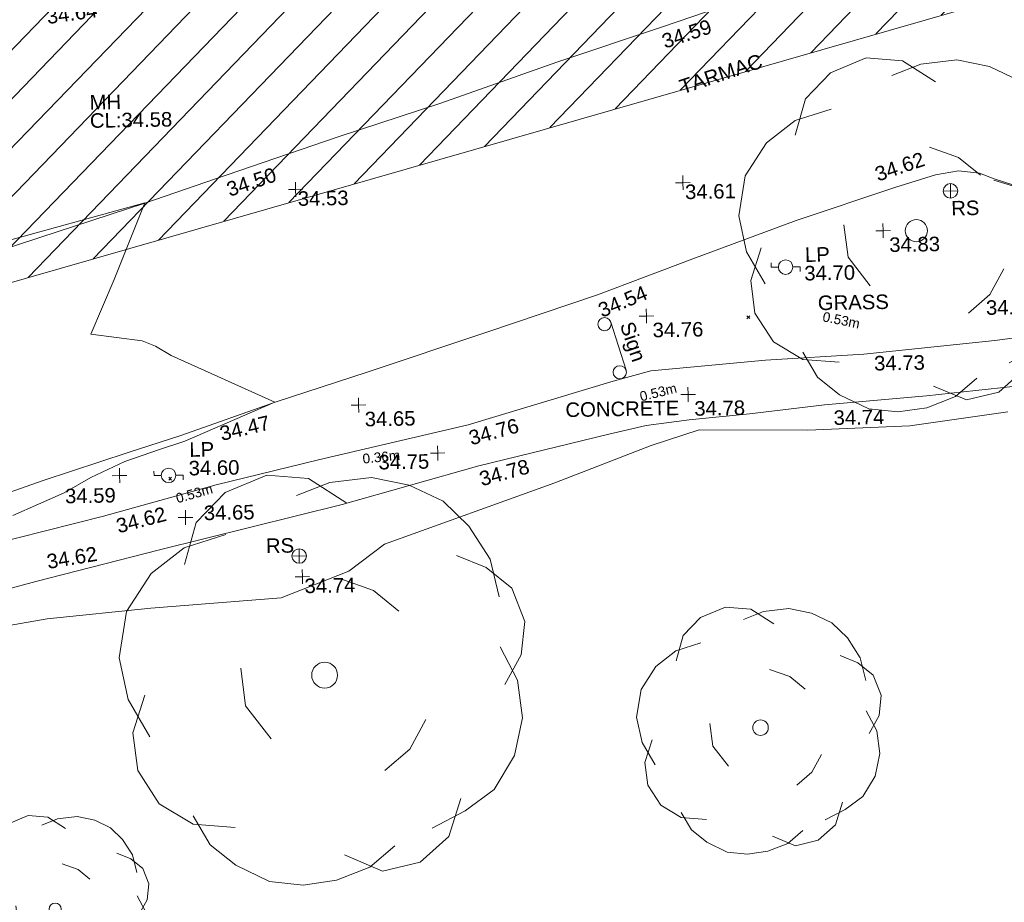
# Model space of a CAD drawing. Header units: millimetres. Extents: x -287732 to 520720, y -88450 to 287754.
# Tile 373 of 383: x 356942 to 382362, y 212561 to 235349. Entities that reach past the tile are written whole.
import ezdxf

# ---------------------------------------------------------------- set-up
doc = ezdxf.new("R2010")
doc.units = ezdxf.units.MM
for name, pattern in [('IMPORT-HIDDEN2 _3_', [4762.5, 3175, -1587.5]), ('IMPORT-UG_ELEC_QLB2 _2_', [2500, 1500, -300.0000000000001, 0, -50, 150, -300.0000000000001, 0, -200]), ('IMPORT-UG_ELEC_STREET LIGHTING_QLB2 _2_', [2700, 1500, -300.0000000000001, 0, -250, 150, -300.0000000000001, 0, -200])]:
    doc.linetypes.add(name, pattern=pattern)
for name, color, linetype, lineweight, true_color in [('00_TOPO_FENCE', 7, 'Continuous', 9, 0x3f7f4f), ('00_TOPO_FOOTPATH', 7, 'Continuous', 9, 0xa50000), ('00_TOPO_FURN_LAMP_POST', 7, 'Continuous', 9, 0x666666), ('00_TOPO_FURN_SIGN', 7, 'Continuous', 9, 0x666666), ('00_TOPO_KERB_BOTTOM', 1, 'Continuous', 9, 0xff0000), ('00_TOPO_KERB_TOP', 7, 'Continuous', 9, 0xa500a5), ('00_TOPO_LEVEL_SPOT', 7, 'Continuous', 9, 0x666666), ('00_TOPO_SERV_MH', 7, 'Continuous', 9, 0x666666), ('00_TOPO_TREE', 7, 'Continuous', 9, 0x666666), ('00_TOPO_VEGETATION', 7, 'Continuous', 9, 0x52a552), ('00_UAV_LEVEL_SPOT', 7, 'Continuous', 9, 0x666666), ('00_UAV_TRACK', 7, 'Continuous', 9, 0x666666), ('01_DTM_CONTOUR_MNR', 7, 'Continuous', 9, 0xa5a552), ('12333-PUM-2D-U-0001-C01 - Rev2_REVIT IMPORT_dwg', 7, 'Continuous', 9, 0x767676), ('PUM-CHAMBER EXTENTS', 6, 'IMPORT-HIDDEN2 _3_', 9, 0xff00ff), ('PUM-ELECTRIC-QLB2', 1, 'IMPORT-UG_ELEC_QLB2 _2_', 9, 0xff0000), ('PUM-UNABLE TO SURVEY', 190, 'Continuous', 9, 0x7f00ff)]:
    doc.layers.add(name, color=color, linetype=linetype, lineweight=lineweight, true_color=true_color)
for name, color, linetype, lineweight in [('00_TOPO_ROAD_EDGE', 7, 'Continuous', 9), ('00_TOPO_SURVEY_TEXT', 7, 'Continuous', 9), ('GEN-TEXT', 7, 'Continuous', 9)]:
    doc.layers.add(name, color=color, linetype=linetype, lineweight=lineweight)
doc.styles.add('Arial_1', font='arial.ttf', dxfattribs={"height": 250})
doc.styles.add('Swis721 Lt BT_2', font='swissl.ttf', dxfattribs={"height": 375})

# ---------------------------------------------------------------- blocks, each defined once
blk = doc.blocks.new('12333-PUM-2D-U-0001-C01 - Rev2_REVIT IMPORT_dwg_CONIFEROUS_TREE_2-2077542-Site Location Plan Proposed')
at = {"layer": '00_TOPO_TREE', "color": 254, "true_color": 0xcccccc, "flags": 128}
for points in [[(534282922.633506, 725781177.8180636), (534283202.9121973, 725782112.0803677), (534283856.8958099, 725782766.0639803), (534284791.1581139, 725783139.7689018), (534285725.4204177, 725783046.3426714), (534286566.2564913, 725782485.7852892)], [(534285445.1417267, 725782672.6377499), (534286192.5515697, 725782952.9164411), (534287126.8138737, 725783046.3426714), (534287967.6499473, 725782859.4902108), (534288715.0597903, 725782485.7852892), (534289275.6171726, 725781925.2279067), (534289742.7483246, 725781177.8180636), (534289929.6007854, 725780336.9819901)], [(534282081.7974325, 725777347.3426176), (534281614.6662806, 725778188.178691), (534281427.8138196, 725779122.440995), (534281614.6662806, 725780150.1295294), (534282175.2236629, 725780990.9656028), (534282922.633506, 725781551.5229851), (534283856.8958099, 725781831.8016764)], [(534288995.3384815, 725781271.244294), (534289649.3220943, 725780990.9656028), (534290209.8794766, 725780523.8344511), (534290490.1581677, 725779776.4246078), (534290396.7319373, 725779029.0147647), (534290023.0270159, 725778375.0311518)], [(534286379.4040306, 725780804.1131421), (534287126.8138737, 725780523.8344511), (534287687.371256, 725780056.7032989)], [(534289929.6007854, 725779215.8672254), (534290303.305707, 725778468.4573824), (534290396.7319373, 725777627.6213087), (534290209.8794766, 725776786.785235), (534289742.7483246, 725776039.3753921), (534289088.7647119, 725775572.2442402), (534288341.3548686, 725775198.5393184)], [(534284791.1581139, 725777253.9163872), (534284230.6007316, 725778001.3262304), (534284137.174501, 725778842.1623038)], [(534283950.3220403, 725775291.965549), (534283016.0597364, 725775385.3917794), (534282268.6498933, 725775852.5229313), (534281801.5187413, 725776599.9327744), (534281708.092511, 725777440.768848), (534281988.3712021, 725778281.6049215)], [(534288247.9286383, 725777627.6213087), (534287874.2237169, 725776973.6376961), (534287313.6663345, 725776506.506544)], [(534288995.3384815, 725775852.5229313), (534288715.0597903, 725775011.6868577), (534288061.0761777, 725774451.1294755), (534287220.240104, 725774264.2770147), (534286379.4040306, 725774637.9819361)], [(534287500.5187952, 725774824.8343971), (534286939.9614129, 725774357.703245), (534286192.5515697, 725774077.4245538), (534285445.1417267, 725773983.9983233), (534284697.7318836, 725774077.4245538), (534283950.3220403, 725774451.1294755), (534283389.764658, 725774918.2606273), (534283016.0597364, 725775572.2442402)]]:
    blk.add_lwpolyline(points, dxfattribs=at)
at = {"layer": '00_TOPO_TREE', "color": 254, "true_color": 0xcccccc}
blk.add_circle((534286005.699109, 725778655.3098431), 288.2101057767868, dxfattribs=at)
blk = doc.blocks.new('12333-PUM-2D-U-0001-C01 - Rev2_REVIT IMPORT_dwg_CONIFEROUS_TREE_2-2077557-Site Location Plan Proposed')
at = {"layer": '00_TOPO_TREE', "color": 254, "true_color": 0xcccccc, "flags": 128}
for points in [[(534261801.1706255, 725762895.5846657), (534261952.9271798, 725763401.4398462), (534262307.025806, 725763755.5384724), (534262812.8809865, 725763957.8805445), (534263318.7361668, 725763907.2950264), (534263774.0058293, 725763603.7819183)], [(534263166.9796127, 725763704.9529544), (534263571.663757, 725763856.7095085), (534264077.5189375, 725763907.2950264), (534264532.7885999, 725763806.1239905), (534264937.4727442, 725763603.7819183), (534265240.9858525, 725763300.26881), (534265493.9134428, 725762895.5846657), (534265595.0844788, 725762440.3150033)], [(534261345.9009632, 725760821.5784259), (534261092.973373, 725761276.8480884), (534260991.8023369, 725761782.7032688), (534261092.973373, 725762339.1439673), (534261396.4864812, 725762794.4136295), (534261801.1706255, 725763097.9267379), (534262307.025806, 725763249.683292)], [(534265089.2292984, 725762946.1701838), (534265443.3279246, 725762794.4136295), (534265746.8410329, 725762541.4860395), (534265898.5975869, 725762136.801895), (534265848.012069, 725761732.1177508), (534265645.6699969, 725761378.0191244)], [(534263672.8347932, 725762693.2425936), (534264077.5189375, 725762541.4860395), (534264381.0320458, 725762288.5584493)], [(534265595.0844788, 725761833.2887869), (534265797.4265509, 725761428.6046426), (534265848.012069, 725760973.33498), (534265746.8410329, 725760518.0653176), (534265493.9134428, 725760113.3811734), (534265139.8148165, 725759860.4535831), (534264735.130672, 725759658.111511)], [(534262812.8809865, 725760770.9929079), (534262509.3678783, 725761175.6770523), (534262458.7823601, 725761630.9467146)], [(534262357.6113241, 725759708.697029), (534261851.7561435, 725759759.2825471), (534261447.0719992, 725760012.2101374), (534261194.1444091, 725760416.8942817), (534261143.5588911, 725760872.1639441), (534261295.3154451, 725761327.4336064)], [(534264684.545154, 725760973.33498), (534264482.2030818, 725760619.2363539), (534264178.6899736, 725760366.3087635)], [(534264279.8610097, 725759455.7694389), (534263976.3479015, 725759202.8418487), (534263571.663757, 725759051.0852945), (534263166.9796127, 725759000.4997764), (534262762.2954684, 725759051.0852945), (534262357.6113241, 725759253.4273666), (534262054.0982158, 725759506.3549569), (534261851.7561435, 725759860.4535831)], [(534265089.2292984, 725760012.2101374), (534264937.4727442, 725759556.9404749), (534264583.3741179, 725759253.4273666), (534264128.1044555, 725759152.2563306), (534263672.8347932, 725759354.5984027)]]:
    blk.add_lwpolyline(points, dxfattribs=at)
at = {"layer": '00_TOPO_TREE', "color": 254, "true_color": 0xcccccc}
blk.add_circle((534263470.492721, 725761529.7756785), 156.0510088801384, dxfattribs=at)
blk = doc.blocks.new('12333-PUM-2D-U-0001-C01 - Rev2_REVIT IMPORT_dwg_CONIFEROUS_TREE_2-2077558-Site Location Plan Proposed')
at = {"layer": '00_TOPO_TREE', "color": 254, "true_color": 0xcccccc, "flags": 128}
for points in [[(534279606.9305089, 725767656.4049466), (534279802.5196157, 725768308.3686354), (534280258.8941978, 725768764.7432175), (534280910.8578867, 725769025.528693), (534281562.8215754, 725768960.3323241), (534282149.5888954, 725768569.1541108)], [(534281367.2324688, 725768699.5468487), (534281888.8034198, 725768895.1359553), (534282540.7671087, 725768960.3323241), (534283127.5344287, 725768829.9395863), (534283649.1053798, 725768569.1541108), (534284040.2835931, 725768177.9758976), (534284366.2654375, 725767656.4049466), (534284496.6581752, 725767069.6376264)], [(534279020.1631891, 725764983.3538222), (534278694.1813446, 725765570.1211421), (534278563.7886066, 725766222.084831), (534278694.1813446, 725766939.2448888), (534279085.3595579, 725767526.0122086), (534279606.9305089, 725767917.1904218), (534280258.8941978, 725768112.7795287)], [(534283844.6944866, 725767721.6013154), (534284301.0690687, 725767526.0122086), (534284692.247282, 725767200.0303643), (534284887.8363885, 725766678.459413), (534284822.6400197, 725766156.8884622), (534284561.8545443, 725765700.5138798)], [(534282019.1961577, 725767395.619471), (534282540.7671087, 725767200.0303643), (534282931.945322, 725766874.04852)], [(534284496.6581752, 725766287.2811998), (534284757.4436508, 725765765.7102488), (534284822.6400197, 725765178.9429288), (534284692.247282, 725764592.1756089), (534284366.2654375, 725764070.6046578), (534283909.8908554, 725763744.6228135), (534283388.3199041, 725763483.8373377)], [(534280910.8578867, 725764918.1574532), (534280519.6796734, 725765439.7284044), (534280454.4833043, 725766026.4957243)], [(534280324.0905667, 725763549.0337068), (534279672.1268778, 725763614.2300756), (534279150.5559267, 725763940.2119201), (534278824.5740823, 725764461.782871), (534278759.3777134, 725765048.550191), (534278954.96682, 725765635.317511)], [(534283323.1235353, 725765178.9429288), (534283062.3380599, 725764722.5683467), (534282671.1598464, 725764396.5865022)], [(534283844.6944866, 725763940.2119201), (534283649.1053798, 725763353.4446001), (534283192.7307976, 725762962.2663867), (534282605.9634776, 725762831.873649), (534282019.1961577, 725763092.6591244)], [(534282801.5525844, 725763223.0518624), (534282410.3743711, 725762897.0700179), (534281888.8034198, 725762701.4809111), (534281367.2324688, 725762636.2845423), (534280845.6615179, 725762701.4809111), (534280324.0905667, 725762962.2663867), (534279932.9123534, 725763288.2482312), (534279672.1268778, 725763744.6228135)]]:
    blk.add_lwpolyline(points, dxfattribs=at)
at = {"layer": '00_TOPO_TREE', "color": 254, "true_color": 0xcccccc}
blk.add_circle((534281758.4106821, 725765896.1029867), 201.1239487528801, dxfattribs=at)
blk = doc.blocks.new('12333-PUM-2D-U-0001-C01 - Rev2_REVIT IMPORT_dwg_CONIFEROUS_TREE_2-2077559-Site Location Plan Proposed')
at = {"layer": '00_TOPO_TREE', "color": 254, "true_color": 0xcccccc, "flags": 128}
for points in [[(534266961.6636295, 725770368.1302643), (534267286.15583, 725771449.7709321), (534268043.3042975, 725772206.9193997), (534269124.9449654, 725772639.5756667), (534270206.5856332, 725772531.4115999), (534271180.0622343, 725771882.4271992)], [(534269882.093433, 725772098.755333), (534270747.4059672, 725772423.2475332), (534271829.0466351, 725772531.4115999), (534272802.5232363, 725772315.0834664), (534273667.8357705, 725771882.4271992), (534274316.8201712, 725771233.4427984), (534274857.6405052, 725770368.1302643), (534275073.9686387, 725769394.6536629)], [(534265988.1870286, 725765933.4035258), (534265447.3666946, 725766906.8801268), (534265231.0385609, 725767988.5207947), (534265447.3666946, 725769178.3255295), (534266096.3510953, 725770151.8021306), (534266961.6636295, 725770800.7865312), (534268043.3042975, 725771125.2787317)], [(534273992.3279711, 725770476.294331), (534274749.4764385, 725770151.8021306), (534275398.4608392, 725769610.9817967), (534275722.9530395, 725768745.6692623), (534275614.7889727, 725767880.3567281), (534275182.1327057, 725767123.2082603)], [(534270963.7341008, 725769935.473997), (534271829.0466351, 725769610.9817967), (534272478.0310358, 725769070.1614628)], [(534275073.9686387, 725768096.6848614), (534275506.624906, 725767231.3723274), (534275614.7889727, 725766257.8957262), (534275398.4608392, 725765284.419125), (534274857.6405052, 725764419.1065907), (534274100.4920377, 725763878.2862568), (534273235.1795034, 725763445.6299895)], [(534269124.9449654, 725765825.2394589), (534268475.9605647, 725766690.5519934), (534268367.7964977, 725767664.0285944)], [(534268151.4683642, 725763553.7940564), (534267069.8276963, 725763661.9581232), (534266204.5151621, 725764202.7784572), (534265663.694828, 725765068.0909914), (534265555.5307613, 725766041.5675925), (534265880.0229616, 725767015.0441936)], [(534273127.0154365, 725766257.8957262), (534272694.3591696, 725765500.7472588), (534272045.3747686, 725764959.9269247)], [(534273992.3279711, 725764202.7784572), (534273667.8357705, 725763229.301856), (534272910.6873031, 725762580.3174552), (534271937.2107019, 725762363.9893218), (534270963.7341008, 725762796.6455888)], [(534272261.7029023, 725763012.9737225), (534271612.7185016, 725762472.1533885), (534270747.4059672, 725762147.6611881), (534269882.093433, 725762039.4971212), (534269016.7808987, 725762147.6611881), (534268151.4683642, 725762580.3174552), (534267502.4839635, 725763121.1377892), (534267069.8276963, 725763878.2862568)]]:
    blk.add_lwpolyline(points, dxfattribs=at)
at = {"layer": '00_TOPO_TREE', "color": 254, "true_color": 0xcccccc}
blk.add_circle((534270531.0778337, 725767447.7004608), 333.6747828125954, dxfattribs=at)
blk = doc.blocks.new('12333-PUM-2D-U-0001-C01 - Rev2_REVIT IMPORT_dwg_MSL_Lamp_Post_SYM-2077199-Site Location Plan Proposed')
at = {"layer": '00_TOPO_FURN_LAMP_POST', "color": 254, "true_color": 0xcccccc, "flags": 128}
for points in [[(-500.1060478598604, 0), (-1000.212095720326, 0), (-1000.212095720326, 316.7338303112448)], [(500.1060478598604, 0), (1000.21209571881, 0), (1000.21209571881, -316.7338303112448)]]:
    blk.add_lwpolyline(points, dxfattribs=at)
at = {"layer": '00_TOPO_FURN_LAMP_POST', "color": 254, "true_color": 0xcccccc}
blk.add_circle((0, 0), 500.1060478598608, dxfattribs=at)
blk = doc.blocks.new('12333-PUM-2D-U-0001-C01 - Rev2_REVIT IMPORT_dwg_MSL_RoadSign_SYM-2077193-Site Location Plan Proposed')
at = {"layer": '00_TOPO_FURN_SIGN', "color": 254, "true_color": 0xcccccc}
for p, q in [((-500.2287617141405, 0), (499.7712382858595, 0)), ((-0.2287617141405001, -500.0000000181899), (-0.2287617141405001, 499.9999999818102))]:
    blk.add_line(p, q, dxfattribs=at)
blk.add_circle((-0.2287617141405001, 0), 500.0000000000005, dxfattribs=at)
blk = doc.blocks.new('12333-PUM-2D-U-0001-C01 - Rev2_REVIT IMPORT_dwg_MM-2077200-Site Location Plan Proposed')
at = {"layer": '00_TOPO_LEVEL_SPOT', "color": 254, "true_color": 0xcccccc, "flags": 128}
for points in [[(0, -500.0000000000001), (0, 0), (-500.0000000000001, 0)], [(500.0000000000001, 0), (0, 0), (0, 500.0000000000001)]]:
    blk.add_lwpolyline(points, dxfattribs=at)
blk = doc.blocks.new('12333-PUM-2D-U-0001-C01 - Rev2_REVIT IMPORT_dwg_MSL_Sign_SYM-2077194-Site Location Plan Proposed')
at = {"layer": '00_TOPO_FURN_SIGN', "color": 254, "true_color": 0xcccccc}
blk.add_line((1862.281444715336, 0), (-1862.281444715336, 0), dxfattribs=at)
for centre, radius in [((-1862.281444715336, -488.8448533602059), 488.8448533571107), ((1862.281444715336, -488.8448533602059), 488.8448533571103)]:
    blk.add_circle(centre, radius, dxfattribs=at)
blk = doc.blocks.new('12333-PUM-2D-U-0001-C01 - Rev2_REVIT IMPORT_dwg_UAV-2077255-Site Location Plan Proposed')
at = {"layer": '00_UAV_LEVEL_SPOT', "color": 254, "true_color": 0xcccccc, "flags": 128}
for points in [[(0, -500.0000000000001), (0, 0), (-500.0000000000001, 0)], [(500.0000000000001, 0), (0, 0), (0, 500.0000000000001)]]:
    blk.add_lwpolyline(points, dxfattribs=at)
blk = doc.blocks.new('12333-PUM-2D-U-0001-C01 - Rev2_REVIT IMPORT_dwg_MGS62954_T2_Galway_ITM_3d_Rev1-2077680-Site Location Plan Proposed')
at = {"layer": '00_TOPO_FENCE', "color": 254, "true_color": 0xcccccc, "flags": 128}
blk.add_lwpolyline([(534260315.45191, 725777925.5382607), (534263371.8823286, 725778877.5630773), (534266101.5531028, 725779715.6278694), (534268210.3965186, 725780397.2926203), (534271122.7142047, 725781339.5459033), (534273788.3399823, 725782165.578988), (534276798.8207607, 725783169.6572479), (534279514.0080751, 725784024.3359522), (534283074.164738, 725785174.5487269), (534286393.9137111, 725786227.1373384), (534289679.3449411, 725787210.3340458), (534293186.4064785, 725788311.2035806), (534294816.219094, 725788807.2742302), (534295495.1616126, 725789034.2959155), (534295830.8497308, 725789291.8642383), (534297217.8645351, 725790329.9378955), (534297832.2971241, 725791200.6617758), (534298876.846711, 725792709.6810789), (534299908.2229397, 725794197.8288555), (534300279.2705071, 725794700.0248502), (534301684.4236245, 725794963.8720913)], dxfattribs=at)
at = {"layer": '00_TOPO_FOOTPATH', "color": 254, "true_color": 0xcccccc, "flags": 128}
for points in [[(534261879.5202932, 725770950.8271258), (534264897.1329138, 725771649.674468), (534267817.2059668, 725772406.1338878), (534270467.5604428, 725773008.341841), (534274352.3472974, 725773842.2475578), (534278107.1657357, 725774903.512391), (534279086.8672294, 725775157.3668052), (534279745.355538, 725775205.4472164), (534282055.142529, 725775382.1677945), (534284594.9692725, 725775488.5218084), (534287985.1598628, 725775787.0357575), (534290846.1384773, 725776113.0703427), (534292549.3524148, 725776429.684129)], [(534259694.5300665, 725769135.1572007), (534263121.5629988, 725769993.3321227), (534266324.103965, 725770760.071322), (534271063.1937295, 725771843.0026803), (534274606.5304455, 725772781.1096269), (534277974.8804097, 725773543.1541663), (534278943.5975604, 725773745.1135523), (534280058.3772041, 725773878.0626565), (534281612.0411852, 725774004.0199075), (534283553.6966905, 725774197.7020274), (534286191.7611834, 725774389.6866922), (534289700.719066, 725774702.5968769), (534291770.2998102, 725774946.1746608), (534293137.7146834, 725775068.3296652)]]:
    blk.add_lwpolyline(points, dxfattribs=at)
at = {"layer": '00_TOPO_KERB_BOTTOM', "color": 254, "true_color": 0xcccccc, "flags": 128}
blk.add_lwpolyline([(534288518.5568544, 725779795.1195633), (534288035.4546387, 725779957.1277434)], dxfattribs=at)
at = {"layer": '00_TOPO_KERB_TOP', "color": 254, "true_color": 0xcccccc, "flags": 128}
blk.add_lwpolyline([(534288507.8553283, 725779766.6341236), (534288025.7859077, 725779928.2959563)], dxfattribs=at)
at = {"layer": '00_TOPO_ROAD_EDGE', "color": 254, "true_color": 0xcccccc, "flags": 128}
blk.add_lwpolyline([(534260937.3468437, 725771795.9753264), (534263351.2105789, 725772601.7427032), (534265558.8426977, 725773283.1146075), (534266930.3170608, 725773697.0425295), (534269372.9940545, 725774517.0272152), (534271765.9570447, 725775254.7674221), (534274841.759674, 725776220.2485496), (534277741.5268162, 725777143.4969516), (534280226.3856249, 725778030.0055118), (534282909.6512927, 725778968.3184937), (534285496.253638, 725779791.2554157), (534286523.4651614, 725780088.3923227), (534287117.5417449, 725780178.6357782), (534287658.9646832, 725780114.4952925), (534288035.4546387, 725779957.1277434)], dxfattribs=at)
at = {"layer": '00_TOPO_VEGETATION', "color": 254, "true_color": 0xcccccc, "flags": 128}
blk.add_lwpolyline([(534288287.0958166, 725773937.6969005), (534285749.2630807, 725773621.7273227), (534283114.7967036, 725773553.2212757), (534280308.9492201, 725773615.5453587), (534279059.6001207, 725773227.1092721), (534276563.5615096, 725772312.0269701), (534272130.9977509, 725770800.9503778), (534271205.0926743, 725770121.1217312), (534269441.8655874, 725769464.626657), (534266077.8136277, 725769259.8477957), (534263395.1662715, 725769026.5524324), (534261117.5455061, 725768669.1135049)], dxfattribs=at)
at = {"layer": '01_DTM_CONTOUR_MNR', "color": 254, "true_color": 0xcccccc, "flags": 128}
blk.add_lwpolyline([(534262558.0595013, 725771711.0871954), (534263887.2216987, 725772270.7350882), (534264584.8839908, 725772656.1310908), (534265472.1035107, 725773054.5263968), (534266371.8938309, 725773347.6954807), (534267031.353131, 725773553.0949004), (534269370.0000001, 725774520.0000001), (534266709.4059773, 725775773.5838145), (534266312.2251986, 725776016.0347903), (534265969.4487734, 725776160.1796023), (534264650.0000001, 725776360.0000001), (534265276.9124361, 725777757.2384726), (534266100.0000001, 725779720.0000002), (534262214.23608, 725778726.3858082)], dxfattribs=at)
for name in ['12333-PUM-2D-U-0001-C01 - Rev2_REVIT IMPORT_dwg_CONIFEROUS_TREE_2-2077542-Site Location Plan Proposed', '12333-PUM-2D-U-0001-C01 - Rev2_REVIT IMPORT_dwg_CONIFEROUS_TREE_2-2077559-Site Location Plan Proposed', '12333-PUM-2D-U-0001-C01 - Rev2_REVIT IMPORT_dwg_CONIFEROUS_TREE_2-2077558-Site Location Plan Proposed', '12333-PUM-2D-U-0001-C01 - Rev2_REVIT IMPORT_dwg_CONIFEROUS_TREE_2-2077557-Site Location Plan Proposed']:
    blk.add_blockref(name, (0, 0))
at = {"xscale": 0.375, "yscale": 0.375, "zscale": 0.375}
for name, p in [('12333-PUM-2D-U-0001-C01 - Rev2_REVIT IMPORT_dwg_UAV-2077255-Site Location Plan Proposed', (534270000.0000001, 725780000)), ('12333-PUM-2D-U-0001-C01 - Rev2_REVIT IMPORT_dwg_UAV-2077255-Site Location Plan Proposed', (534280000, 725780000)), ('12333-PUM-2D-U-0001-C01 - Rev2_REVIT IMPORT_dwg_MSL_RoadSign_SYM-2077193-Site Location Plan Proposed', (534286904.1983503, 725779666.9162074)), ('12333-PUM-2D-U-0001-C01 - Rev2_REVIT IMPORT_dwg_MM-2077200-Site Location Plan Proposed', (534285146.430324, 725778669.3652518)), ('12333-PUM-2D-U-0001-C01 - Rev2_REVIT IMPORT_dwg_MSL_Lamp_Post_SYM-2077199-Site Location Plan Proposed', (534282614.2014264, 725777775.032086)), ('12333-PUM-2D-U-0001-C01 - Rev2_REVIT IMPORT_dwg_MM-2077200-Site Location Plan Proposed', (534278999.0487814, 725776573.5118692)), ('12333-PUM-2D-U-0001-C01 - Rev2_REVIT IMPORT_dwg_MM-2077200-Site Location Plan Proposed', (534271527.9726651, 725774404.5056607)), ('12333-PUM-2D-U-0001-C01 - Rev2_REVIT IMPORT_dwg_MM-2077200-Site Location Plan Proposed', (534280040.0000001, 725774530.0000001)), ('12333-PUM-2D-U-0001-C01 - Rev2_REVIT IMPORT_dwg_MM-2077200-Site Location Plan Proposed', (534273550.0000001, 725773130.0000001)), ('12333-PUM-2D-U-0001-C01 - Rev2_REVIT IMPORT_dwg_MM-2077200-Site Location Plan Proposed', (534265326.9209977, 725772693.6024305)), ('12333-PUM-2D-U-0001-C01 - Rev2_REVIT IMPORT_dwg_MSL_Lamp_Post_SYM-2077199-Site Location Plan Proposed', (534266591.1281247, 725772676.1299187)), ('12333-PUM-2D-U-0001-C01 - Rev2_REVIT IMPORT_dwg_MM-2077200-Site Location Plan Proposed', (534267010.0000001, 725771580.0000002)), ('12333-PUM-2D-U-0001-C01 - Rev2_REVIT IMPORT_dwg_MSL_RoadSign_SYM-2077193-Site Location Plan Proposed', (534269927.1385634, 725770534.0707475)), ('12333-PUM-2D-U-0001-C01 - Rev2_REVIT IMPORT_dwg_UAV-2077255-Site Location Plan Proposed', (534270000.0000001, 725770000.0000001))]:
    blk.add_blockref(name, p, dxfattribs=at)
at = {"xscale": 0.35, "yscale": 0.35, "zscale": 0.35, "rotation": 286.5497819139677}
blk.add_blockref('12333-PUM-2D-U-0001-C01 - Rev2_REVIT IMPORT_dwg_MSL_Sign_SYM-2077194-Site Location Plan Proposed', (534278262.6011432, 725775806.9295105), dxfattribs=at)
at = {"layer": '00_TOPO_FENCE', "color": 251, "true_color": 0x666666, "char_height": 375, "width": 1495.902363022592, "attachment_point": 1, "rotation": 17.415457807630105, "line_spacing_factor": 1.005061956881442, "style": 'Swis721 Lt BT_2'}
for s, insert in [('34.59', (534279484.7246869, 725783824.337208)), ('34.50', (534268181.1947077, 725780196.8800313))]:
    blk.add_mtext(s, dxfattribs=dict(at, insert=insert))
at = {"layer": '00_TOPO_FOOTPATH', "color": 251, "true_color": 0x666666, "char_height": 375, "width": 1495.902363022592, "attachment_point": 1, "line_spacing_factor": 1.005061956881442, "style": 'Swis721 Lt BT_2'}
for s, insert in [('34.73', (534284854.4581703, 725775439.274703)), ('34.74', (534283783.5022106, 725774052.1496418))]:
    blk.add_mtext(s, dxfattribs=dict(at, insert=insert))
for s, insert, rotation in [('34.76', (534274323.9755611, 725773677.0442836), 14.322285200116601), ('34.78', (534274578.0809333, 725772616.1882815), 14.322285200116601), ('34.62', (534265183.6697378, 725771564.2553226), 13.78441139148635), ('34.62', (534263385.2997922, 725770684.4430276), 8.484831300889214)]:
    blk.add_mtext(s, dxfattribs=dict(at, insert=insert, rotation=rotation))
at = {"layer": '00_TOPO_FURN_LAMP_POST', "char_height": 375, "attachment_point": 1, "line_spacing_factor": 1.005061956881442, "style": 'Swis721 Lt BT_2'}
for s, insert, width in [('LP', (534283117.7467789, 725778273.4341547), 707.5855621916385), ('34.70', (534283092.9755869, 725777794.978775), 1495.902363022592), ('LP', (534267138.5977004, 725773518.6321654), 707.5855621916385), ('34.60', (534267113.8265083, 725773040.1767858), 1495.902363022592)]:
    blk.add_mtext(s, dxfattribs=dict(at, insert=insert, width=width))
at = {"layer": '00_TOPO_FURN_SIGN', "char_height": 375, "width": 783.5679044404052, "attachment_point": 1, "line_spacing_factor": 1.005061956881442, "style": 'Swis721 Lt BT_2'}
for insert in [(534286914.9773563, 725779407.2830074), (534269073.3619832, 725771001.5714848)]:
    blk.add_mtext('RS', dxfattribs=dict(at, insert=insert))
at = {"layer": '00_TOPO_FURN_SIGN', "insert": (534278663.6316468, 725776475.2105452), "char_height": 375, "width": 1206.219683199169, "attachment_point": 1, "rotation": 287.57308119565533, "line_spacing_factor": 1.005061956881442, "style": 'Swis721 Lt BT_2'}
blk.add_mtext('Sign', dxfattribs=at)
at = {"layer": '00_TOPO_LEVEL_SPOT', "char_height": 375, "width": 1495.902363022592, "attachment_point": 1, "line_spacing_factor": 1.005061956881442, "style": 'Swis721 Lt BT_2'}
for s, insert in [('34.83', (534285299.2269377, 725778492.4039226)), ('34.82', (534287767.0859129, 725776825.3828357)), ('34.76', (534279151.8269378, 725776396.5039227)), ('34.78', (534280192.8269378, 725774353.0039226)), ('34.65', (534271680.8269379, 725774227.5039225)), ('34.75', (534272016.3404368, 725773108.2640241)), ('34.59', (534263909.6146869, 725772376.0645076)), ('34.65', (534267485.1141086, 725771878.8821476))]:
    blk.add_mtext(s, dxfattribs=dict(at, insert=insert))
at = {"layer": '00_TOPO_ROAD_EDGE', "color": 251, "true_color": 0x666666, "char_height": 375, "width": 1495.902363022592, "attachment_point": 1, "line_spacing_factor": 1.005061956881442, "style": 'Swis721 Lt BT_2'}
for s, insert, rotation in [('34.62', (534284923.3545443, 725780294.9784383), 17.8180295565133), ('34.54', (534277714.0913152, 725776897.0808703), 21.453474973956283), ('34.47', (534267899.5964001, 725773905.9911461), 12.333282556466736)]:
    blk.add_mtext(s, dxfattribs=dict(at, insert=insert, rotation=rotation))
at = {"layer": '00_TOPO_SERV_MH', "char_height": 375, "attachment_point": 1, "line_spacing_factor": 1.005061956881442, "style": 'Swis721 Lt BT_2'}
for s, insert, width in [('MH', (534264720.945186, 725782529.5228231), 949.779278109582), ('CL:34.58', (534264720.945186, 725782056.4296079), 2440.932744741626)]:
    blk.add_mtext(s, dxfattribs=dict(at, insert=insert, width=width))
at = {"layer": '00_TOPO_SURVEY_TEXT', "color": 251, "true_color": 0x666666, "insert": (534279918.4131157, 725782639.8657755), "char_height": 375, "width": 2450.430537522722, "attachment_point": 1, "rotation": 17.415457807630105, "line_spacing_factor": 1.005061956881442, "style": 'Swis721 Lt BT_2'}
blk.add_mtext('TARMAC', dxfattribs=at)
at = {"layer": '00_TOPO_SURVEY_TEXT', "color": 251, "true_color": 0x666666, "char_height": 375, "attachment_point": 1, "line_spacing_factor": 1.005061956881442, "style": 'Swis721 Lt BT_2'}
for s, insert, width in [('GRASS', (534283428.6, 725777023.1296078), 2018.280965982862), ('CONCRETE', (534276865.3308698, 725774376.7267534), 3286.236302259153)]:
    blk.add_mtext(s, dxfattribs=dict(at, insert=insert, width=width))
at = {"layer": '00_UAV_LEVEL_SPOT', "char_height": 375, "width": 1495.902363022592, "attachment_point": 1, "line_spacing_factor": 1.005061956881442, "style": 'Swis721 Lt BT_2'}
for s, insert in [('34.53', (534270051.8765643, 725779949.1441548)), ('34.61', (534280051.8765643, 725779949.1441548)), ('34.74', (534270051.8765643, 725769949.1441547))]:
    blk.add_mtext(s, dxfattribs=dict(at, insert=insert))
at = {"layer": '00_UAV_TRACK', "insert": (534263629.8939028, 725784752.4952496), "char_height": 375, "width": 1495.902363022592, "attachment_point": 1, "rotation": 7.005129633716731, "line_spacing_factor": 1.005061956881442, "style": 'Swis721 Lt BT_2'}
blk.add_mtext('34.64', dxfattribs=at)
blk = doc.blocks.new('12333-PUM-2D-U-0001-C01 - Rev2_REVIT IMPORT_dwg-1620468-Site Location Plan Proposed')
at = {"layer": 'PUM-CHAMBER EXTENTS', "true_color": 0xfff4d4}
h = blk.add_hatch(dxfattribs=at)
h.set_pattern_fill('FP_14', style=0, pattern_type=2)
h.set_pattern_definition([(45, (-533641079.65, -725615854.3560001), (-618.7184335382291, 618.7184335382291), [])])
h.paths.add_polyline_path([(548820.3501529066, 143595.6438214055), (598554.726548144, 155705.0015586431), (665880.3501528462, 173780.643821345), (683590.8699340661, 180379.6662089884), (684126.2921456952, 185226.5029211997), (699646.6566527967, 190872.8378213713), (682994.2837554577, 214259.006618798), (606101.125900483, 215601.1816816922), (611594.7356529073, 198837.6438862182), (620808.8827925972, 194892.6093451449), (622809.8820558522, 181730.4029184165), (546425.3200724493, 167969.8622055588), (546575.8377649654, 166438.0438213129), (546752.1501529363, 166438.0438213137), (546742.8316869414, 165904.1892620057), (546628.8411191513, 165898.6287465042), (546695.6373264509, 165218.8438213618), (546866.450152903, 165218.8438213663), (546857.1396212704, 164685.4438213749), (546748.0496346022, 164685.4438213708), (546816.1401362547, 163992.4868640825), (546980.7501529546, 163999.6438213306), (547018.8501529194, 163466.2438213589), (546868.4915593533, 163459.7064912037), (546935.2364494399, 162780.4438212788), (547056.9501529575, 162780.4438212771), (547056.9501529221, 162323.2438212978), (546980.161284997, 162323.2438212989), (547055.3756635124, 161557.7871773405), (547133.1501528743, 161561.2438213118), (547171.2501528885, 161104.0438213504), (547100.2641136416, 161100.9574718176), (547167.3480998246, 160418.2438213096), (547285.5501528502, 160418.2438213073), (547285.5501528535, 159884.8438213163), (547219.760407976, 159884.8438213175), (547286.6641069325, 159203.9649537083), (547399.8501529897, 159199.0438212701), (547361.7501529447, 158665.6438213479), (547339.5218446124, 158666.0318179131), (547526.6396990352, 156761.7336278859), (547552.2501529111, 156760.643821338), (547555.1797682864, 156471.2813758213), (547638.940920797, 155618.8442227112), (547666.5501529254, 155617.6438213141), (547669.1799035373, 155311.1021300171), (547744.1895742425, 154547.7287972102), (547818.950152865, 154550.8438213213), (547809.6327005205, 154017.0473339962), (547796.3901281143, 154016.4838202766), (547863.8113582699, 153330.3380382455), (547895.150152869, 153331.6438213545), (547933.250152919, 152798.2438212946), (547916.1638860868, 152797.5464226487), (547983.7334397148, 152109.8911528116), (548047.5501528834, 152112.4438213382), (548085.6501528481, 151579.0438213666), (548036.089714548, 151577.0614038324), (548096.0084987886, 150967.2680052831), (548123.7501529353, 150969.4438212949), (548161.8501529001, 150436.0438213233), (548148.3134199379, 150434.9608826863), (548720.0288378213, 144616.6137300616)])
h.paths.add_polyline_path([(507602.6006529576, 195456.4678212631), (521342.9320607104, 197371.1634294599), (539189.5091527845, 196672.9153214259), (560381.472544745, 200828.8192643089), (577694.2496529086, 209009.0883214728), (593948.7272522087, 215813.3025891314), (467151.1844916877, 218026.5619307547), (468398.9507812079, 211588.5258330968), (490993.6907402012, 198483.5081887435), (503467.5815323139, 197676.0129840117), (507337.4300206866, 195598.8028811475)])
at = {"layer": 'GEN-TEXT', "color": 253, "true_color": 0xaaaaaa}
for p, q in [((640513.9948137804, 160606.2884823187), (640584.7054918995, 160676.9991604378)), ((640584.7054918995, 160606.2884823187), (640513.9948137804, 160676.9991604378)), ((625519.403844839, 156700.1122069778), (625590.1145229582, 156770.822885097)), ((625590.1145229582, 156700.1122069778), (625519.403844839, 156770.822885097))]:
    blk.add_line(p, q, dxfattribs=at)
at = {"layer": 'PUM-UNABLE TO SURVEY', "color": 7, "true_color": 0xfff4d4, "flags": 128}
blk.add_lwpolyline([(548148.3134199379, 150434.9608826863), (548820.3501529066, 143595.6438214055), (598554.726548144, 155705.0015586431), (665880.3501528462, 173780.643821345), (683590.869934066, 180379.6662089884), (684126.2921456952, 185226.5029211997), (699646.6566527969, 190872.8378213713), (682994.2837554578, 214259.0066187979)], dxfattribs=at)
blk.add_blockref('12333-PUM-2D-U-0001-C01 - Rev2_REVIT IMPORT_dwg_MGS62954_T2_Galway_ITM_3d_Rev1-2077680-Site Location Plan Proposed', (-533641079.6498471, -725615854.3561786))
at = {"layer": 'PUM-ELECTRIC-QLB2', "char_height": 250, "width": 1160.025439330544, "attachment_point": 2, "line_spacing_factor": 0.9417779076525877, "style": 'Arial_1'}
for s, insert, rotation in [('0.53m', (642975.0458238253, 160648.2885257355), 347.53465243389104), ('0.53m', (638161.1226115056, 158868.9898710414), 13.076090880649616), ('0.36m', (631000.6805303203, 157327.761947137), 5.003576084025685), ('0.53m', (626135.004024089, 156462.4346805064), 14.929144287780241)]:
    blk.add_mtext(s, dxfattribs=dict(at, insert=insert, rotation=rotation))

msp = doc.modelspace()

# ---------------------------------------------------------------- block references
at = {"layer": '12333-PUM-2D-U-0001-C01 - Rev2_REVIT IMPORT_dwg', "color": 254, "linetype": 'IMPORT-UG_ELEC_STREET LIGHTING_QLB2 _2_', "true_color": 0xffd4d4, "rotation": 0.9999999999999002}
msp.add_blockref('12333-PUM-2D-U-0001-C01 - Rev2_REVIT IMPORT_dwg-1620468-Site Location Plan Proposed', (-261895.0770586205, 55869.5817132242), dxfattribs=at)

doc.saveas('drawing.dxf')
